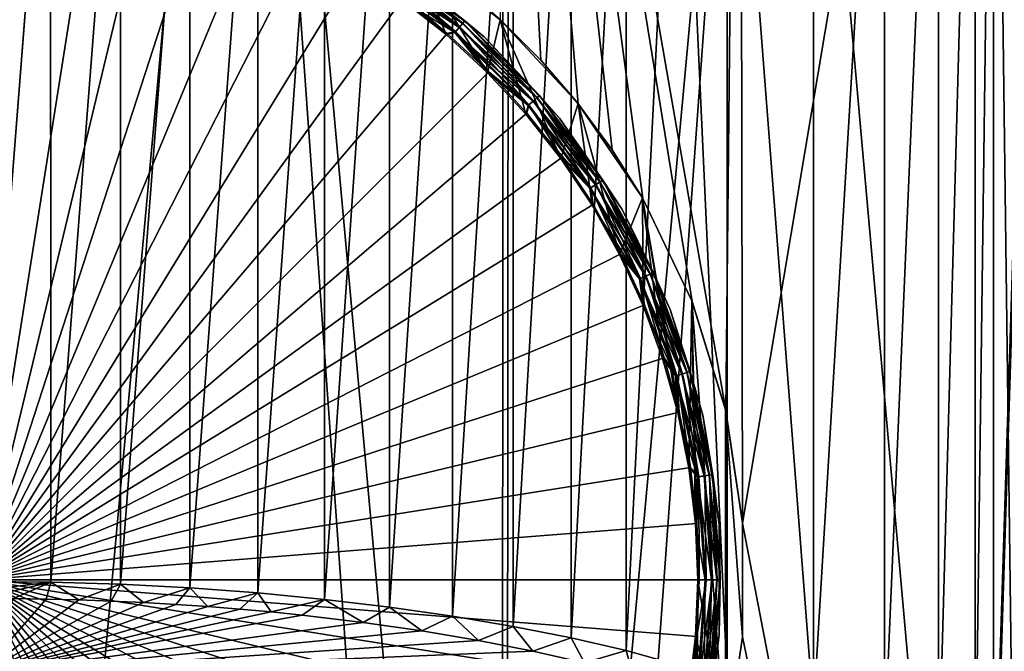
# Model space of a CAD drawing. Header units: millimetres. Extents: x -24 to 24, y 0 to 188.
# Tile 369 of 460: x 0.17 to 4.35, y 156.9 to 159.58. Entities that reach past the tile are written whole.
import ezdxf

# ---------------------------------------------------------------- set-up
doc = ezdxf.new("R2010")
doc.units = ezdxf.units.MM
doc.header["$LTSCALE"] = 58.620611
for name, color, linetype in [('132', 7, 'CONTINUOUS'), ('133', 7, 'CONTINUOUS'), ('136', 7, 'CONTINUOUS'), ('138', 7, 'CONTINUOUS'), ('140', 7, 'CONTINUOUS'), ('142', 7, 'CONTINUOUS'), ('169', 7, 'CONTINUOUS'), ('402', 7, 'CONTINUOUS'), ('501', 7, 'CONTINUOUS'), ('502', 7, 'CONTINUOUS'), ('75', 7, 'CONTINUOUS')]:
    doc.layers.add(name, color=color, linetype=linetype)

msp = doc.modelspace()

# ---------------------------------------------------------------- linework, layer by layer
at = {"layer": '132', "color": 7, "linetype": 'CONTINUOUS'}
for points in [[(1.9808, 159.5192, 23.55), (1.8308, 159.8853, 23.55), (1.7927, 159.6675, 23.55), (1.9808, 159.5192, 23.55)], [(2.2105, 159.5825, 23.55), (1.8308, 159.8853, 23.55), (2.1567, 159.3567, 23.55), (2.2105, 159.5825, 23.55)], [(2.1567, 159.3567, 23.55), (1.8308, 159.8853, 23.55), (1.9808, 159.5192, 23.55), (2.1567, 159.3567, 23.55)], [(2.3192, 159.1808, 23.55), (2.2105, 159.5825, 23.55), (2.1567, 159.3567, 23.55), (2.3192, 159.1808, 23.55)], [(2.5409, 159.2264, 23.55), (2.2105, 159.5825, 23.55), (2.4675, 158.9927, 23.55), (2.5409, 159.2264, 23.55)], [(2.4675, 158.9927, 23.55), (2.2105, 159.5825, 23.55), (2.3192, 159.1808, 23.55), (2.4675, 158.9927, 23.55)], [(2.6005, 158.7936, 23.55), (2.5409, 159.2264, 23.55), (2.4675, 158.9927, 23.55), (2.6005, 158.7936, 23.55)], [(2.8146, 158.825, 23.55), (2.5409, 159.2264, 23.55), (2.7176, 158.5847, 23.55), (2.8146, 158.825, 23.55)], [(2.7176, 158.5847, 23.55), (2.5409, 159.2264, 23.55), (2.6005, 158.7936, 23.55), (2.7176, 158.5847, 23.55)], [(2.8178, 158.3672, 23.55), (2.8146, 158.825, 23.55), (2.7176, 158.5847, 23.55), (2.8178, 158.3672, 23.55)], [(3.0253, 158.3873, 23.55), (2.8146, 158.825, 23.55), (3.0124, 157.6771, 23.55), (3.0253, 158.3873, 23.55)], [(3.0124, 157.6771, 23.55), (2.8146, 158.825, 23.55), (2.9657, 157.912, 23.55), (3.0124, 157.6771, 23.55)], [(2.9657, 157.912, 23.55), (2.8146, 158.825, 23.55), (2.9007, 158.1425, 23.55), (2.9657, 157.912, 23.55)], [(2.9007, 158.1425, 23.55), (2.8146, 158.825, 23.55), (2.8178, 158.3672, 23.55), (2.9007, 158.1425, 23.55)], [(3.0406, 157.4393, 23.55), (3.0253, 158.3873, 23.55), (3.0124, 157.6771, 23.55), (3.0406, 157.4393, 23.55)], [(3.1685, 157.9231, 23.55), (3.0253, 158.3873, 23.55), (3.1685, 156.4769, 23.55), (3.1685, 157.9231, 23.55)], [(3.1685, 156.4769, 23.55), (3.0253, 158.3873, 23.55), (3.05, 157.2, 23.55), (3.1685, 156.4769, 23.55)], [(3.05, 157.2, 23.55), (3.0253, 158.3873, 23.55), (3.0406, 157.4393, 23.55), (3.05, 157.2, 23.55)], [(3.2409, 157.4429, 23.55), (3.1685, 157.9231, 23.55), (3.2409, 156.9571, 23.55), (3.2409, 157.4429, 23.55)], [(3.2409, 156.9571, 23.55), (3.1685, 157.9231, 23.55), (3.1685, 156.4769, 23.55), (3.2409, 156.9571, 23.55)], [(3.0406, 156.9607, 23.55), (3.1685, 156.4769, 23.55), (3.05, 157.2, 23.55), (3.0406, 156.9607, 23.55)], [(3.0124, 156.7229, 23.55), (3.0253, 156.0127, 23.55), (3.0406, 156.9607, 23.55), (3.0124, 156.7229, 23.55)], [(3.0253, 156.0127, 23.55), (3.1685, 156.4769, 23.55), (3.0406, 156.9607, 23.55), (3.0253, 156.0127, 23.55)]]:
    msp.add_3dface(points, dxfattribs=at)
at = {"layer": '133', "color": 7, "linetype": 'CONTINUOUS'}
for points in [[(2.0253, 159.7417, 24.1653), (1.8308, 159.8853, 23.55), (2.2105, 159.5825, 23.55), (2.0253, 159.7417, 24.1653)], [(2.2102, 159.5828, 24.1491), (2.0253, 159.7417, 24.1653), (2.2105, 159.5825, 23.55), (2.2102, 159.5828, 24.1491)], [(2.3827, 159.4102, 24.1327), (2.2102, 159.5828, 24.1491), (2.2105, 159.5825, 23.55), (2.3827, 159.4102, 24.1327)], [(2.3827, 159.4102, 24.1327), (2.2105, 159.5825, 23.55), (2.5409, 159.2264, 23.55), (2.3827, 159.4102, 24.1327)], [(2.5418, 159.2253, 24.1164), (2.3827, 159.4102, 24.1327), (2.5409, 159.2264, 23.55), (2.5418, 159.2253, 24.1164)], [(2.5418, 159.2253, 24.1164), (2.5409, 159.2264, 23.55), (2.8146, 158.825, 23.55), (2.5418, 159.2253, 24.1164)], [(2.6865, 159.029, 24.1007), (2.5418, 159.2253, 24.1164), (2.8146, 158.825, 23.55), (2.6865, 159.029, 24.1007)], [(2.8159, 158.8227, 24.086), (2.6865, 159.029, 24.1007), (2.8146, 158.825, 23.55), (2.8159, 158.8227, 24.086)], [(2.8159, 158.8227, 24.086), (2.8146, 158.825, 23.55), (3.0253, 158.3873, 23.55), (2.8159, 158.8227, 24.086)], [(3.0265, 158.3845, 24.0604), (2.8159, 158.8227, 24.086), (3.0253, 158.3873, 23.55), (3.0265, 158.3845, 24.0604)], [(3.0265, 158.3845, 24.0604), (3.0253, 158.3873, 23.55), (3.1685, 157.9231, 23.55), (3.0265, 158.3845, 24.0604)], [(3.1691, 157.9208, 24.042), (3.0265, 158.3845, 24.0604), (3.1685, 157.9231, 23.55), (3.1691, 157.9208, 24.042)], [(3.1691, 157.9208, 24.042), (3.1685, 157.9231, 23.55), (3.2409, 157.4429, 23.55), (3.1691, 157.9208, 24.042)], [(3.241, 157.442, 24.0324), (3.1691, 157.9208, 24.042), (3.2409, 157.4429, 23.55), (3.241, 157.442, 24.0324)], [(3.241, 157.442, 24.0324), (3.2409, 157.4429, 23.55), (3.2409, 156.9571, 23.55), (3.241, 157.442, 24.0324)], [(3.241, 156.958, 24.0324), (3.241, 157.442, 24.0324), (3.2409, 156.9571, 23.55), (3.241, 156.958, 24.0324)], [(3.1691, 156.4792, 24.042), (3.2409, 156.9571, 23.55), (3.1685, 156.4769, 23.55), (3.1691, 156.4792, 24.042)], [(3.1691, 156.4792, 24.042), (3.241, 156.958, 24.0324), (3.2409, 156.9571, 23.55), (3.1691, 156.4792, 24.042)]]:
    msp.add_3dface(points, dxfattribs=at)
at = {"layer": '136', "color": 7, "linetype": 'CONTINUOUS'}
for points in [[(0, 160.2562, 24.1559), (0, 157.2, 24.25), (0.2398, 160.2467, 24.1559), (0, 160.2562, 24.1559)], [(0.2398, 160.2467, 24.1559), (0, 157.2, 24.25), (0.4781, 160.2185, 24.1559), (0.2398, 160.2467, 24.1559)], [(0.4781, 160.2185, 24.1559), (0, 157.2, 24.25), (0.7134, 160.1717, 24.1559), (0.4781, 160.2185, 24.1559)], [(0.7134, 160.1717, 24.1559), (0, 157.2, 24.25), (0.9444, 160.1066, 24.1559), (0.7134, 160.1717, 24.1559)], [(0.9444, 160.1066, 24.1559), (0, 157.2, 24.25), (1.1695, 160.0235, 24.1559), (0.9444, 160.1066, 24.1559)], [(1.1695, 160.0235, 24.1559), (0, 157.2, 24.25), (1.3875, 159.9231, 24.1559), (1.1695, 160.0235, 24.1559)], [(1.3875, 159.9231, 24.1559), (0, 157.2, 24.25), (1.5968, 159.8058, 24.1559), (1.3875, 159.9231, 24.1559)], [(1.5968, 159.8058, 24.1559), (0, 157.2, 24.25), (1.7964, 159.6725, 24.1559), (1.5968, 159.8058, 24.1559)], [(1.7964, 159.6725, 24.1559), (0, 157.2, 24.25), (1.9848, 159.5239, 24.1559), (1.7964, 159.6725, 24.1559)], [(1.9848, 159.5239, 24.1559), (0, 157.2, 24.25), (2.161, 159.361, 24.1559), (1.9848, 159.5239, 24.1559)], [(2.161, 159.361, 24.1559), (0, 157.2, 24.25), (2.3239, 159.1848, 24.1559), (2.161, 159.361, 24.1559)], [(2.3239, 159.1848, 24.1559), (0, 157.2, 24.25), (2.4725, 158.9964, 24.1559), (2.3239, 159.1848, 24.1559)], [(2.4725, 158.9964, 24.1559), (0, 157.2, 24.25), (2.6058, 158.7968, 24.1559), (2.4725, 158.9964, 24.1559)], [(2.6058, 158.7968, 24.1559), (0, 157.2, 24.25), (2.7231, 158.5875, 24.1559), (2.6058, 158.7968, 24.1559)], [(2.7231, 158.5875, 24.1559), (0, 157.2, 24.25), (2.8235, 158.3695, 24.1559), (2.7231, 158.5875, 24.1559)], [(2.8235, 158.3695, 24.1559), (0, 157.2, 24.25), (2.9066, 158.1444, 24.1559), (2.8235, 158.3695, 24.1559)], [(2.9066, 158.1444, 24.1559), (0, 157.2, 24.25), (2.9717, 157.9134, 24.1559), (2.9066, 158.1444, 24.1559)], [(2.9717, 157.9134, 24.1559), (0, 157.2, 24.25), (3.0185, 157.6781, 24.1559), (2.9717, 157.9134, 24.1559)], [(3.0185, 157.6781, 24.1559), (0, 157.2, 24.25), (3.0467, 157.4398, 24.1559), (3.0185, 157.6781, 24.1559)], [(3.0467, 157.4398, 24.1559), (0, 157.2, 24.25), (3.0562, 157.2, 24.1559), (3.0467, 157.4398, 24.1559)], [(0, 157.2, 24.25), (0, 155.6712, 24.2265), (0.2398, 154.1533, 24.1559), (0, 157.2, 24.25)], [(3.0562, 157.2, 24.1559), (0, 157.2, 24.25), (3.0467, 156.9602, 24.1559), (3.0562, 157.2, 24.1559)], [(3.0467, 156.9602, 24.1559), (0, 157.2, 24.25), (3.0185, 156.7219, 24.1559), (3.0467, 156.9602, 24.1559)], [(3.0185, 156.7219, 24.1559), (0, 157.2, 24.25), (2.9717, 156.4866, 24.1559), (3.0185, 156.7219, 24.1559)], [(2.9717, 156.4866, 24.1559), (0, 157.2, 24.25), (2.9066, 156.2556, 24.1559), (2.9717, 156.4866, 24.1559)], [(2.9066, 156.2556, 24.1559), (0, 157.2, 24.25), (2.8235, 156.0305, 24.1559), (2.9066, 156.2556, 24.1559)], [(2.8235, 156.0305, 24.1559), (0, 157.2, 24.25), (2.7231, 155.8125, 24.1559), (2.8235, 156.0305, 24.1559)], [(2.7231, 155.8125, 24.1559), (0, 157.2, 24.25), (2.6058, 155.6032, 24.1559), (2.7231, 155.8125, 24.1559)], [(2.6058, 155.6032, 24.1559), (0, 157.2, 24.25), (2.4725, 155.4036, 24.1559), (2.6058, 155.6032, 24.1559)], [(2.4725, 155.4036, 24.1559), (0, 157.2, 24.25), (2.3239, 155.2152, 24.1559), (2.4725, 155.4036, 24.1559)], [(2.3239, 155.2152, 24.1559), (0, 157.2, 24.25), (2.161, 155.039, 24.1559), (2.3239, 155.2152, 24.1559)], [(2.161, 155.039, 24.1559), (0, 157.2, 24.25), (1.9848, 154.8761, 24.1559), (2.161, 155.039, 24.1559)], [(1.9848, 154.8761, 24.1559), (0, 157.2, 24.25), (1.7964, 154.7275, 24.1559), (1.9848, 154.8761, 24.1559)], [(1.7964, 154.7275, 24.1559), (0, 157.2, 24.25), (1.5968, 154.5942, 24.1559), (1.7964, 154.7275, 24.1559)], [(1.5968, 154.5942, 24.1559), (0, 157.2, 24.25), (1.3875, 154.4769, 24.1559), (1.5968, 154.5942, 24.1559)], [(1.3875, 154.4769, 24.1559), (0, 157.2, 24.25), (1.1695, 154.3765, 24.1559), (1.3875, 154.4769, 24.1559)], [(1.1695, 154.3765, 24.1559), (0, 157.2, 24.25), (0.9444, 154.2934, 24.1559), (1.1695, 154.3765, 24.1559)], [(0.9444, 154.2934, 24.1559), (0, 157.2, 24.25), (0.7134, 154.2283, 24.1559), (0.9444, 154.2934, 24.1559)], [(0.7134, 154.2283, 24.1559), (0, 157.2, 24.25), (0.4781, 154.1815, 24.1559), (0.7134, 154.2283, 24.1559)], [(0.4781, 154.1815, 24.1559), (0, 157.2, 24.25), (0.2398, 154.1533, 24.1559), (0.4781, 154.1815, 24.1559)]]:
    msp.add_3dface(points, dxfattribs=at)
at = {"layer": '138', "color": 7, "linetype": 'CONTINUOUS'}
for points in [[(2.1425, 159.5091, 23.65), (1.7745, 159.8027, 23.65), (2.1425, 159.5091, 24.0561), (2.1425, 159.5091, 23.65)], [(2.1425, 159.5091, 24.0561), (1.7745, 159.8027, 23.65), (1.7745, 159.8027, 24.0561), (2.1425, 159.5091, 24.0561)], [(2.4628, 159.164, 23.65), (2.1425, 159.5091, 23.65), (2.4628, 159.164, 24.0561), (2.4628, 159.164, 23.65)], [(2.4628, 159.164, 24.0561), (2.1425, 159.5091, 23.65), (2.1425, 159.5091, 24.0561), (2.4628, 159.164, 24.0561)], [(2.728, 158.775, 23.65), (2.4628, 159.164, 23.65), (2.728, 158.775, 24.0561), (2.728, 158.775, 23.65)], [(2.728, 158.775, 24.0561), (2.4628, 159.164, 23.65), (2.4628, 159.164, 24.0561), (2.728, 158.775, 24.0561)], [(2.9323, 158.3508, 23.65), (2.728, 158.775, 23.65), (2.9323, 158.3508, 24.0561), (2.9323, 158.3508, 23.65)], [(2.9323, 158.3508, 24.0561), (2.728, 158.775, 23.65), (2.728, 158.775, 24.0561), (2.9323, 158.3508, 24.0561)], [(3.071, 157.9009, 23.65), (2.9323, 158.3508, 23.65), (3.071, 157.9009, 24.0561), (3.071, 157.9009, 23.65)], [(3.071, 157.9009, 24.0561), (2.9323, 158.3508, 23.65), (2.9323, 158.3508, 24.0561), (3.071, 157.9009, 24.0561)], [(3.1412, 157.4354, 23.65), (3.071, 157.9009, 23.65), (3.1412, 157.4354, 24.0561), (3.1412, 157.4354, 23.65)], [(3.1412, 157.4354, 24.0561), (3.071, 157.9009, 23.65), (3.071, 157.9009, 24.0561), (3.1412, 157.4354, 24.0561)], [(3.1412, 156.9646, 23.65), (3.1412, 157.4354, 23.65), (3.1412, 156.9646, 24.0561), (3.1412, 156.9646, 23.65)], [(3.1412, 156.9646, 24.0561), (3.1412, 157.4354, 23.65), (3.1412, 157.4354, 24.0561), (3.1412, 156.9646, 24.0561)], [(3.071, 156.4991, 23.65), (3.1412, 156.9646, 23.65), (3.071, 156.4991, 24.0561), (3.071, 156.4991, 23.65)], [(3.071, 156.4991, 24.0561), (3.1412, 156.9646, 23.65), (3.1412, 156.9646, 24.0561), (3.071, 156.4991, 24.0561)]]:
    msp.add_3dface(points, dxfattribs=at)
at = {"layer": '140', "color": 7, "linetype": 'CONTINUOUS'}
for points in [[(2.0205, 159.5318, 24.1496), (1.6823, 159.8177, 24.1348), (1.6681, 159.7957, 24.1496), (2.0205, 159.5318, 24.1496)], [(2.0377, 159.5517, 24.1348), (1.6935, 159.8351, 24.1129), (1.6823, 159.8177, 24.1348), (2.0377, 159.5517, 24.1348)], [(2.0377, 159.5517, 24.1348), (1.6823, 159.8177, 24.1348), (2.0205, 159.5318, 24.1496), (2.0377, 159.5517, 24.1348)], [(2.0512, 159.5672, 24.1129), (1.7006, 159.8461, 24.0858), (1.6935, 159.8351, 24.1129), (2.0512, 159.5672, 24.1129)], [(2.0512, 159.5672, 24.1129), (1.6935, 159.8351, 24.1129), (2.0377, 159.5517, 24.1348), (2.0512, 159.5672, 24.1129)], [(2.0599, 159.5772, 24.0858), (1.7745, 159.8027, 24.0561), (1.7006, 159.8461, 24.0858), (2.0599, 159.5772, 24.0858)], [(2.0599, 159.5772, 24.0858), (1.7006, 159.8461, 24.0858), (2.0512, 159.5672, 24.1129), (2.0599, 159.5772, 24.0858)], [(1.7964, 159.6725, 24.1559), (1.9848, 159.5239, 24.1559), (1.6681, 159.7957, 24.1496), (1.7964, 159.6725, 24.1559)], [(1.9848, 159.5239, 24.1559), (2.0205, 159.5318, 24.1496), (1.6681, 159.7957, 24.1496), (1.9848, 159.5239, 24.1559)], [(2.1425, 159.5091, 24.0561), (1.7745, 159.8027, 24.0561), (2.0599, 159.5772, 24.0858), (2.1425, 159.5091, 24.0561)], [(2.3517, 159.2377, 24.1348), (2.0512, 159.5672, 24.1129), (2.0377, 159.5517, 24.1348), (2.3517, 159.2377, 24.1348)], [(2.3672, 159.2512, 24.1129), (2.0599, 159.5772, 24.0858), (2.0512, 159.5672, 24.1129), (2.3672, 159.2512, 24.1129)], [(2.3672, 159.2512, 24.1129), (2.0512, 159.5672, 24.1129), (2.3517, 159.2377, 24.1348), (2.3672, 159.2512, 24.1129)], [(2.3772, 159.2599, 24.0858), (2.1425, 159.5091, 24.0561), (2.0599, 159.5772, 24.0858), (2.3772, 159.2599, 24.0858)], [(2.3772, 159.2599, 24.0858), (2.0599, 159.5772, 24.0858), (2.3672, 159.2512, 24.1129), (2.3772, 159.2599, 24.0858)], [(1.9848, 159.5239, 24.1559), (2.161, 159.361, 24.1559), (2.0205, 159.5318, 24.1496), (1.9848, 159.5239, 24.1559)], [(2.3318, 159.2205, 24.1496), (2.0377, 159.5517, 24.1348), (2.0205, 159.5318, 24.1496), (2.3318, 159.2205, 24.1496)], [(2.161, 159.361, 24.1559), (2.3318, 159.2205, 24.1496), (2.0205, 159.5318, 24.1496), (2.161, 159.361, 24.1559)], [(2.3517, 159.2377, 24.1348), (2.0377, 159.5517, 24.1348), (2.3318, 159.2205, 24.1496), (2.3517, 159.2377, 24.1348)], [(2.4628, 159.164, 24.0561), (2.1425, 159.5091, 24.0561), (2.3772, 159.2599, 24.0858), (2.4628, 159.164, 24.0561)], [(2.161, 159.361, 24.1559), (2.3239, 159.1848, 24.1559), (2.3318, 159.2205, 24.1496), (2.161, 159.361, 24.1559)], [(2.5957, 158.8681, 24.1496), (2.3517, 159.2377, 24.1348), (2.3318, 159.2205, 24.1496), (2.5957, 158.8681, 24.1496)], [(2.6177, 158.8823, 24.1348), (2.3672, 159.2512, 24.1129), (2.3517, 159.2377, 24.1348), (2.6177, 158.8823, 24.1348)], [(2.6177, 158.8823, 24.1348), (2.3517, 159.2377, 24.1348), (2.5957, 158.8681, 24.1496), (2.6177, 158.8823, 24.1348)], [(2.6351, 158.8935, 24.1129), (2.3772, 159.2599, 24.0858), (2.3672, 159.2512, 24.1129), (2.6351, 158.8935, 24.1129)], [(2.6351, 158.8935, 24.1129), (2.3672, 159.2512, 24.1129), (2.6177, 158.8823, 24.1348), (2.6351, 158.8935, 24.1129)], [(2.6461, 158.9006, 24.0858), (2.4628, 159.164, 24.0561), (2.3772, 159.2599, 24.0858), (2.6461, 158.9006, 24.0858)], [(2.6461, 158.9006, 24.0858), (2.3772, 159.2599, 24.0858), (2.6351, 158.8935, 24.1129), (2.6461, 158.9006, 24.0858)], [(2.3239, 159.1848, 24.1559), (2.4725, 158.9964, 24.1559), (2.3318, 159.2205, 24.1496), (2.3239, 159.1848, 24.1559)], [(2.4725, 158.9964, 24.1559), (2.5957, 158.8681, 24.1496), (2.3318, 159.2205, 24.1496), (2.4725, 158.9964, 24.1559)], [(2.728, 158.775, 24.0561), (2.4628, 159.164, 24.0561), (2.6461, 158.9006, 24.0858), (2.728, 158.775, 24.0561)], [(2.4725, 158.9964, 24.1559), (2.6058, 158.7968, 24.1559), (2.5957, 158.8681, 24.1496), (2.4725, 158.9964, 24.1559)], [(2.8305, 158.4926, 24.1348), (2.6351, 158.8935, 24.1129), (2.6177, 158.8823, 24.1348), (2.8305, 158.4926, 24.1348)], [(2.8492, 158.5012, 24.1129), (2.6461, 158.9006, 24.0858), (2.6351, 158.8935, 24.1129), (2.8492, 158.5012, 24.1129)], [(2.8492, 158.5012, 24.1129), (2.6351, 158.8935, 24.1129), (2.8305, 158.4926, 24.1348), (2.8492, 158.5012, 24.1129)], [(2.8612, 158.5067, 24.0858), (2.728, 158.775, 24.0561), (2.6461, 158.9006, 24.0858), (2.8612, 158.5067, 24.0858)], [(2.8612, 158.5067, 24.0858), (2.6461, 158.9006, 24.0858), (2.8492, 158.5012, 24.1129), (2.8612, 158.5067, 24.0858)], [(2.8066, 158.4817, 24.1496), (2.6177, 158.8823, 24.1348), (2.5957, 158.8681, 24.1496), (2.8066, 158.4817, 24.1496)], [(2.6058, 158.7968, 24.1559), (2.7231, 158.5875, 24.1559), (2.5957, 158.8681, 24.1496), (2.6058, 158.7968, 24.1559)], [(2.7231, 158.5875, 24.1559), (2.8066, 158.4817, 24.1496), (2.5957, 158.8681, 24.1496), (2.7231, 158.5875, 24.1559)], [(2.8305, 158.4926, 24.1348), (2.6177, 158.8823, 24.1348), (2.8066, 158.4817, 24.1496), (2.8305, 158.4926, 24.1348)], [(2.9323, 158.3508, 24.0561), (2.728, 158.775, 24.0561), (2.8612, 158.5067, 24.0858), (2.9323, 158.3508, 24.0561)], [(2.7231, 158.5875, 24.1559), (2.8235, 158.3695, 24.1559), (2.8066, 158.4817, 24.1496), (2.7231, 158.5875, 24.1559)], [(2.9605, 158.0693, 24.1496), (2.8305, 158.4926, 24.1348), (2.8066, 158.4817, 24.1496), (2.9605, 158.0693, 24.1496)], [(2.8235, 158.3695, 24.1559), (2.9066, 158.1444, 24.1559), (2.8066, 158.4817, 24.1496), (2.8235, 158.3695, 24.1559)], [(2.9066, 158.1444, 24.1559), (2.9605, 158.0693, 24.1496), (2.8066, 158.4817, 24.1496), (2.9066, 158.1444, 24.1559)], [(2.9856, 158.0767, 24.1348), (2.8492, 158.5012, 24.1129), (2.8305, 158.4926, 24.1348), (2.9856, 158.0767, 24.1348)], [(2.9856, 158.0767, 24.1348), (2.8305, 158.4926, 24.1348), (2.9605, 158.0693, 24.1496), (2.9856, 158.0767, 24.1348)], [(3.0054, 158.0825, 24.1129), (2.8612, 158.5067, 24.0858), (2.8492, 158.5012, 24.1129), (3.0054, 158.0825, 24.1129)], [(3.0054, 158.0825, 24.1129), (2.8492, 158.5012, 24.1129), (2.9856, 158.0767, 24.1348), (3.0054, 158.0825, 24.1129)], [(3.0181, 158.0862, 24.0858), (2.9323, 158.3508, 24.0561), (2.8612, 158.5067, 24.0858), (3.0181, 158.0862, 24.0858)], [(3.0181, 158.0862, 24.0858), (2.8612, 158.5067, 24.0858), (3.0054, 158.0825, 24.1129), (3.0181, 158.0862, 24.0858)], [(3.071, 157.9009, 24.0561), (2.9323, 158.3508, 24.0561), (3.0181, 158.0862, 24.0858), (3.071, 157.9009, 24.0561)], [(2.9066, 158.1444, 24.1559), (2.9717, 157.9134, 24.1559), (2.9605, 158.0693, 24.1496), (2.9066, 158.1444, 24.1559)], [(3.0541, 157.6391, 24.1496), (2.9856, 158.0767, 24.1348), (2.9605, 158.0693, 24.1496), (3.0541, 157.6391, 24.1496)], [(2.9717, 157.9134, 24.1559), (3.0185, 157.6781, 24.1559), (2.9605, 158.0693, 24.1496), (2.9717, 157.9134, 24.1559)], [(3.0185, 157.6781, 24.1559), (3.0541, 157.6391, 24.1496), (2.9605, 158.0693, 24.1496), (3.0185, 157.6781, 24.1559)], [(3.08, 157.6428, 24.1348), (3.0054, 158.0825, 24.1129), (2.9856, 158.0767, 24.1348), (3.08, 157.6428, 24.1348)], [(3.08, 157.6428, 24.1348), (2.9856, 158.0767, 24.1348), (3.0541, 157.6391, 24.1496), (3.08, 157.6428, 24.1348)], [(3.1004, 157.6458, 24.1129), (3.0181, 158.0862, 24.0858), (3.0054, 158.0825, 24.1129), (3.1004, 157.6458, 24.1129)], [(3.1004, 157.6458, 24.1129), (3.0054, 158.0825, 24.1129), (3.08, 157.6428, 24.1348), (3.1004, 157.6458, 24.1129)], [(3.1135, 157.6476, 24.0858), (3.071, 157.9009, 24.0561), (3.0181, 158.0862, 24.0858), (3.1135, 157.6476, 24.0858)], [(3.1135, 157.6476, 24.0858), (3.0181, 158.0862, 24.0858), (3.1004, 157.6458, 24.1129), (3.1135, 157.6476, 24.0858)], [(3.1412, 157.4354, 24.0561), (3.071, 157.9009, 24.0561), (3.1135, 157.6476, 24.0858), (3.1412, 157.4354, 24.0561)], [(3.0185, 157.6781, 24.1559), (3.0467, 157.4398, 24.1559), (3.0541, 157.6391, 24.1496), (3.0185, 157.6781, 24.1559)], [(3.0467, 157.4398, 24.1559), (3.0562, 157.2, 24.1559), (3.0541, 157.6391, 24.1496), (3.0467, 157.4398, 24.1559)], [(3.0855, 157.2, 24.1496), (3.08, 157.6428, 24.1348), (3.0541, 157.6391, 24.1496), (3.0855, 157.2, 24.1496)], [(3.0562, 157.2, 24.1559), (3.0855, 157.2, 24.1496), (3.0541, 157.6391, 24.1496), (3.0562, 157.2, 24.1559)], [(3.1117, 157.2, 24.1348), (3.1004, 157.6458, 24.1129), (3.08, 157.6428, 24.1348), (3.1117, 157.2, 24.1348)], [(3.1117, 157.2, 24.1348), (3.08, 157.6428, 24.1348), (3.0855, 157.2, 24.1496), (3.1117, 157.2, 24.1348)], [(3.1323, 157.2, 24.1129), (3.1135, 157.6476, 24.0858), (3.1004, 157.6458, 24.1129), (3.1323, 157.2, 24.1129)], [(3.1323, 157.2, 24.1129), (3.1004, 157.6458, 24.1129), (3.1117, 157.2, 24.1348), (3.1323, 157.2, 24.1129)], [(3.1455, 157.2, 24.0858), (3.1412, 157.4354, 24.0561), (3.1135, 157.6476, 24.0858), (3.1455, 157.2, 24.0858)], [(3.1455, 157.2, 24.0858), (3.1135, 157.6476, 24.0858), (3.1323, 157.2, 24.1129), (3.1455, 157.2, 24.0858)], [(3.1412, 156.9646, 24.0561), (3.1412, 157.4354, 24.0561), (3.1455, 157.2, 24.0858), (3.1412, 156.9646, 24.0561)], [(3.0562, 157.2, 24.1559), (3.0467, 156.9602, 24.1559), (3.0855, 157.2, 24.1496), (3.0562, 157.2, 24.1559)], [(3.0467, 156.9602, 24.1559), (3.0541, 156.7609, 24.1496), (3.0855, 157.2, 24.1496), (3.0467, 156.9602, 24.1559)], [(3.08, 156.7572, 24.1348), (3.1117, 157.2, 24.1348), (3.0541, 156.7609, 24.1496), (3.08, 156.7572, 24.1348)], [(3.0541, 156.7609, 24.1496), (3.1117, 157.2, 24.1348), (3.0855, 157.2, 24.1496), (3.0541, 156.7609, 24.1496)], [(3.1004, 156.7542, 24.1129), (3.1323, 157.2, 24.1129), (3.08, 156.7572, 24.1348), (3.1004, 156.7542, 24.1129)], [(3.08, 156.7572, 24.1348), (3.1323, 157.2, 24.1129), (3.1117, 157.2, 24.1348), (3.08, 156.7572, 24.1348)], [(3.1135, 156.7524, 24.0858), (3.1455, 157.2, 24.0858), (3.1004, 156.7542, 24.1129), (3.1135, 156.7524, 24.0858)], [(3.1004, 156.7542, 24.1129), (3.1455, 157.2, 24.0858), (3.1323, 157.2, 24.1129), (3.1004, 156.7542, 24.1129)], [(3.1135, 156.7524, 24.0858), (3.1412, 156.9646, 24.0561), (3.1455, 157.2, 24.0858), (3.1135, 156.7524, 24.0858)], [(3.071, 156.4991, 24.0561), (3.1412, 156.9646, 24.0561), (3.1135, 156.7524, 24.0858), (3.071, 156.4991, 24.0561)], [(3.0467, 156.9602, 24.1559), (3.0185, 156.7219, 24.1559), (3.0541, 156.7609, 24.1496), (3.0467, 156.9602, 24.1559)]]:
    msp.add_3dface(points, dxfattribs=at)
at = {"layer": '142', "color": 7, "linetype": 'CONTINUOUS'}
for points in [[(2.0358, 159.5495, 23.5691), (1.6657, 159.7918, 23.5549), (1.6807, 159.8153, 23.5691), (2.0358, 159.5495, 23.5691)], [(2.0503, 159.5662, 23.5913), (1.6807, 159.8153, 23.5691), (1.6927, 159.8339, 23.5913), (2.0503, 159.5662, 23.5913)], [(2.0358, 159.5495, 23.5691), (1.6807, 159.8153, 23.5691), (2.0503, 159.5662, 23.5913), (2.0358, 159.5495, 23.5691)], [(2.0596, 159.5769, 23.6192), (1.6927, 159.8339, 23.5913), (1.7004, 159.8459, 23.6192), (2.0596, 159.5769, 23.6192)], [(2.0503, 159.5662, 23.5913), (1.6927, 159.8339, 23.5913), (2.0596, 159.5769, 23.6192), (2.0503, 159.5662, 23.5913)], [(1.7745, 159.8027, 23.65), (2.0596, 159.5769, 23.6192), (1.7004, 159.8459, 23.6192), (1.7745, 159.8027, 23.65)], [(2.0176, 159.5284, 23.5549), (1.7927, 159.6675, 23.55), (1.6657, 159.7918, 23.5549), (2.0176, 159.5284, 23.5549)], [(2.0176, 159.5284, 23.5549), (1.6657, 159.7918, 23.5549), (2.0358, 159.5495, 23.5691), (2.0176, 159.5284, 23.5549)], [(1.7745, 159.8027, 23.65), (2.1425, 159.5091, 23.65), (2.0596, 159.5769, 23.6192), (1.7745, 159.8027, 23.65)], [(1.9808, 159.5192, 23.55), (1.7927, 159.6675, 23.55), (2.0176, 159.5284, 23.5549), (1.9808, 159.5192, 23.55)], [(2.3662, 159.2503, 23.5913), (2.0358, 159.5495, 23.5691), (2.0503, 159.5662, 23.5913), (2.3662, 159.2503, 23.5913)], [(2.3769, 159.2596, 23.6192), (2.0503, 159.5662, 23.5913), (2.0596, 159.5769, 23.6192), (2.3769, 159.2596, 23.6192)], [(2.3662, 159.2503, 23.5913), (2.0503, 159.5662, 23.5913), (2.3769, 159.2596, 23.6192), (2.3662, 159.2503, 23.5913)], [(2.1425, 159.5091, 23.65), (2.3769, 159.2596, 23.6192), (2.0596, 159.5769, 23.6192), (2.1425, 159.5091, 23.65)], [(2.1567, 159.3567, 23.55), (1.9808, 159.5192, 23.55), (2.0176, 159.5284, 23.5549), (2.1567, 159.3567, 23.55)], [(2.3495, 159.2358, 23.5691), (2.0176, 159.5284, 23.5549), (2.0358, 159.5495, 23.5691), (2.3495, 159.2358, 23.5691)], [(2.3284, 159.2176, 23.5549), (2.1567, 159.3567, 23.55), (2.0176, 159.5284, 23.5549), (2.3284, 159.2176, 23.5549)], [(2.3284, 159.2176, 23.5549), (2.0176, 159.5284, 23.5549), (2.3495, 159.2358, 23.5691), (2.3284, 159.2176, 23.5549)], [(2.3495, 159.2358, 23.5691), (2.0358, 159.5495, 23.5691), (2.3662, 159.2503, 23.5913), (2.3495, 159.2358, 23.5691)], [(2.1425, 159.5091, 23.65), (2.4628, 159.164, 23.65), (2.3769, 159.2596, 23.6192), (2.1425, 159.5091, 23.65)], [(2.3192, 159.1808, 23.55), (2.1567, 159.3567, 23.55), (2.3284, 159.2176, 23.5549), (2.3192, 159.1808, 23.55)], [(2.6153, 158.8807, 23.5691), (2.3284, 159.2176, 23.5549), (2.3495, 159.2358, 23.5691), (2.6153, 158.8807, 23.5691)], [(2.6339, 158.8927, 23.5913), (2.3495, 159.2358, 23.5691), (2.3662, 159.2503, 23.5913), (2.6339, 158.8927, 23.5913)], [(2.6153, 158.8807, 23.5691), (2.3495, 159.2358, 23.5691), (2.6339, 158.8927, 23.5913), (2.6153, 158.8807, 23.5691)], [(2.6459, 158.9004, 23.6192), (2.3662, 159.2503, 23.5913), (2.3769, 159.2596, 23.6192), (2.6459, 158.9004, 23.6192)], [(2.6339, 158.8927, 23.5913), (2.3662, 159.2503, 23.5913), (2.6459, 158.9004, 23.6192), (2.6339, 158.8927, 23.5913)], [(2.4628, 159.164, 23.65), (2.6459, 158.9004, 23.6192), (2.3769, 159.2596, 23.6192), (2.4628, 159.164, 23.65)], [(2.5918, 158.8657, 23.5549), (2.3192, 159.1808, 23.55), (2.3284, 159.2176, 23.5549), (2.5918, 158.8657, 23.5549)], [(2.4675, 158.9927, 23.55), (2.3192, 159.1808, 23.55), (2.5918, 158.8657, 23.5549), (2.4675, 158.9927, 23.55)], [(2.5918, 158.8657, 23.5549), (2.3284, 159.2176, 23.5549), (2.6153, 158.8807, 23.5691), (2.5918, 158.8657, 23.5549)], [(2.4628, 159.164, 23.65), (2.728, 158.775, 23.65), (2.6459, 158.9004, 23.6192), (2.4628, 159.164, 23.65)], [(2.6005, 158.7936, 23.55), (2.4675, 158.9927, 23.55), (2.5918, 158.8657, 23.5549), (2.6005, 158.7936, 23.55)], [(2.848, 158.5006, 23.5913), (2.6153, 158.8807, 23.5691), (2.6339, 158.8927, 23.5913), (2.848, 158.5006, 23.5913)], [(2.8609, 158.5065, 23.6192), (2.6339, 158.8927, 23.5913), (2.6459, 158.9004, 23.6192), (2.8609, 158.5065, 23.6192)], [(2.848, 158.5006, 23.5913), (2.6339, 158.8927, 23.5913), (2.8609, 158.5065, 23.6192), (2.848, 158.5006, 23.5913)], [(2.728, 158.775, 23.65), (2.8609, 158.5065, 23.6192), (2.6459, 158.9004, 23.6192), (2.728, 158.775, 23.65)], [(2.8279, 158.4914, 23.5691), (2.5918, 158.8657, 23.5549), (2.6153, 158.8807, 23.5691), (2.8279, 158.4914, 23.5691)], [(2.8025, 158.4799, 23.5549), (2.6005, 158.7936, 23.55), (2.5918, 158.8657, 23.5549), (2.8025, 158.4799, 23.5549)], [(2.8025, 158.4799, 23.5549), (2.5918, 158.8657, 23.5549), (2.8279, 158.4914, 23.5691), (2.8025, 158.4799, 23.5549)], [(2.8279, 158.4914, 23.5691), (2.6153, 158.8807, 23.5691), (2.848, 158.5006, 23.5913), (2.8279, 158.4914, 23.5691)], [(2.7176, 158.5847, 23.55), (2.6005, 158.7936, 23.55), (2.8025, 158.4799, 23.5549), (2.7176, 158.5847, 23.55)], [(2.728, 158.775, 23.65), (2.9323, 158.3508, 23.65), (2.8609, 158.5065, 23.6192), (2.728, 158.775, 23.65)], [(2.8178, 158.3672, 23.55), (2.7176, 158.5847, 23.55), (2.8025, 158.4799, 23.5549), (2.8178, 158.3672, 23.55)], [(2.9829, 158.0759, 23.5691), (2.8025, 158.4799, 23.5549), (2.8279, 158.4914, 23.5691), (2.9829, 158.0759, 23.5691)], [(2.9561, 158.068, 23.5549), (2.8178, 158.3672, 23.55), (2.8025, 158.4799, 23.5549), (2.9561, 158.068, 23.5549)], [(2.9561, 158.068, 23.5549), (2.8025, 158.4799, 23.5549), (2.9829, 158.0759, 23.5691), (2.9561, 158.068, 23.5549)], [(3.0041, 158.0821, 23.5913), (2.8279, 158.4914, 23.5691), (2.848, 158.5006, 23.5913), (3.0041, 158.0821, 23.5913)], [(2.9829, 158.0759, 23.5691), (2.8279, 158.4914, 23.5691), (3.0041, 158.0821, 23.5913), (2.9829, 158.0759, 23.5691)], [(3.0177, 158.0861, 23.6192), (2.848, 158.5006, 23.5913), (2.8609, 158.5065, 23.6192), (3.0177, 158.0861, 23.6192)], [(3.0041, 158.0821, 23.5913), (2.848, 158.5006, 23.5913), (3.0177, 158.0861, 23.6192), (3.0041, 158.0821, 23.5913)], [(2.9323, 158.3508, 23.65), (3.0177, 158.0861, 23.6192), (2.8609, 158.5065, 23.6192), (2.9323, 158.3508, 23.65)], [(2.9007, 158.1425, 23.55), (2.8178, 158.3672, 23.55), (2.9561, 158.068, 23.5549), (2.9007, 158.1425, 23.55)], [(2.9323, 158.3508, 23.65), (3.071, 157.9009, 23.65), (3.0177, 158.0861, 23.6192), (2.9323, 158.3508, 23.65)], [(2.9657, 157.912, 23.55), (2.9007, 158.1425, 23.55), (2.9561, 158.068, 23.5549), (2.9657, 157.912, 23.55)], [(3.0772, 157.6424, 23.5691), (2.9561, 158.068, 23.5549), (2.9829, 158.0759, 23.5691), (3.0772, 157.6424, 23.5691)], [(3.0495, 157.6385, 23.5549), (2.9657, 157.912, 23.55), (2.9561, 158.068, 23.5549), (3.0495, 157.6385, 23.5549)], [(3.0495, 157.6385, 23.5549), (2.9561, 158.068, 23.5549), (3.0772, 157.6424, 23.5691), (3.0495, 157.6385, 23.5549)], [(3.0991, 157.6456, 23.5913), (2.9829, 158.0759, 23.5691), (3.0041, 158.0821, 23.5913), (3.0991, 157.6456, 23.5913)], [(3.0772, 157.6424, 23.5691), (2.9829, 158.0759, 23.5691), (3.0991, 157.6456, 23.5913), (3.0772, 157.6424, 23.5691)], [(3.1131, 157.6476, 23.6192), (3.0041, 158.0821, 23.5913), (3.0177, 158.0861, 23.6192), (3.1131, 157.6476, 23.6192)], [(3.0991, 157.6456, 23.5913), (3.0041, 158.0821, 23.5913), (3.1131, 157.6476, 23.6192), (3.0991, 157.6456, 23.5913)], [(3.071, 157.9009, 23.65), (3.1131, 157.6476, 23.6192), (3.0177, 158.0861, 23.6192), (3.071, 157.9009, 23.65)], [(3.0124, 157.6771, 23.55), (2.9657, 157.912, 23.55), (3.0495, 157.6385, 23.5549), (3.0124, 157.6771, 23.55)], [(3.071, 157.9009, 23.65), (3.1412, 157.4354, 23.65), (3.1131, 157.6476, 23.6192), (3.071, 157.9009, 23.65)], [(3.0406, 157.4393, 23.55), (3.0124, 157.6771, 23.55), (3.0495, 157.6385, 23.5549), (3.0406, 157.4393, 23.55)], [(3.0809, 157.2, 23.5549), (3.0406, 157.4393, 23.55), (3.0495, 157.6385, 23.5549), (3.0809, 157.2, 23.5549)], [(3.1088, 157.2, 23.5691), (3.0495, 157.6385, 23.5549), (3.0772, 157.6424, 23.5691), (3.1088, 157.2, 23.5691)], [(3.0809, 157.2, 23.5549), (3.0495, 157.6385, 23.5549), (3.1088, 157.2, 23.5691), (3.0809, 157.2, 23.5549)], [(3.1309, 157.2, 23.5913), (3.0772, 157.6424, 23.5691), (3.0991, 157.6456, 23.5913), (3.1309, 157.2, 23.5913)], [(3.1088, 157.2, 23.5691), (3.0772, 157.6424, 23.5691), (3.1309, 157.2, 23.5913), (3.1088, 157.2, 23.5691)], [(3.1451, 157.2, 23.6192), (3.0991, 157.6456, 23.5913), (3.1131, 157.6476, 23.6192), (3.1451, 157.2, 23.6192)], [(3.1309, 157.2, 23.5913), (3.0991, 157.6456, 23.5913), (3.1451, 157.2, 23.6192), (3.1309, 157.2, 23.5913)], [(3.1412, 157.4354, 23.65), (3.1451, 157.2, 23.6192), (3.1131, 157.6476, 23.6192), (3.1412, 157.4354, 23.65)], [(3.05, 157.2, 23.55), (3.0406, 157.4393, 23.55), (3.0809, 157.2, 23.5549), (3.05, 157.2, 23.55)], [(3.1412, 157.4354, 23.65), (3.1412, 156.9646, 23.65), (3.1451, 157.2, 23.6192), (3.1412, 157.4354, 23.65)], [(3.0406, 156.9607, 23.55), (3.05, 157.2, 23.55), (3.0495, 156.7615, 23.5549), (3.0406, 156.9607, 23.55)], [(3.0495, 156.7615, 23.5549), (3.05, 157.2, 23.55), (3.0809, 157.2, 23.5549), (3.0495, 156.7615, 23.5549)], [(3.0495, 156.7615, 23.5549), (3.0809, 157.2, 23.5549), (3.0772, 156.7576, 23.5691), (3.0495, 156.7615, 23.5549)], [(3.0772, 156.7576, 23.5691), (3.0809, 157.2, 23.5549), (3.1088, 157.2, 23.5691), (3.0772, 156.7576, 23.5691)], [(3.0772, 156.7576, 23.5691), (3.1088, 157.2, 23.5691), (3.0991, 156.7544, 23.5913), (3.0772, 156.7576, 23.5691)], [(3.0991, 156.7544, 23.5913), (3.1088, 157.2, 23.5691), (3.1309, 157.2, 23.5913), (3.0991, 156.7544, 23.5913)], [(3.0991, 156.7544, 23.5913), (3.1309, 157.2, 23.5913), (3.1131, 156.7524, 23.6192), (3.0991, 156.7544, 23.5913)], [(3.1412, 156.9646, 23.65), (3.1131, 156.7524, 23.6192), (3.1451, 157.2, 23.6192), (3.1412, 156.9646, 23.65)], [(3.1131, 156.7524, 23.6192), (3.1309, 157.2, 23.5913), (3.1451, 157.2, 23.6192), (3.1131, 156.7524, 23.6192)], [(3.1412, 156.9646, 23.65), (3.071, 156.4991, 23.65), (3.1131, 156.7524, 23.6192), (3.1412, 156.9646, 23.65)], [(3.0124, 156.7229, 23.55), (3.0406, 156.9607, 23.55), (3.0495, 156.7615, 23.5549), (3.0124, 156.7229, 23.55)]]:
    msp.add_3dface(points, dxfattribs=at)
at = {"layer": '169', "color": 7, "linetype": 'CONTINUOUS'}
for points in [[(0, 147.642, 255.5309), (2.2148, 147.6112, 255.4333), (0, 178.708, 246.0331), (0, 147.642, 255.5309)], [(0, 178.708, 246.0331), (2.2148, 147.6112, 255.4333), (2.2341, 178.675, 245.9355), (0, 178.708, 246.0331)], [(2.2341, 178.675, 245.9355), (2.2148, 147.6112, 255.4333), (4.4497, 178.5763, 245.6435), (2.2341, 178.675, 245.9355)], [(2.2148, 147.6112, 255.4333), (4.4108, 147.5191, 255.1411), (4.4497, 178.5763, 245.6435), (2.2148, 147.6112, 255.4333)]]:
    msp.add_3dface(points, dxfattribs=at)
at = {"layer": '402', "color": 7, "linetype": 'CONTINUOUS'}
for points in [[(4.308, 155.8268, 165.6193), (4.3079, 155.9981, 166.1626), (4.9905, 177.4877, 234.33), (4.308, 155.8268, 165.6193)], [(4.3079, 162.1717, 185.7427), (4.9905, 177.4877, 234.33), (4.3079, 155.9981, 166.1626), (4.3079, 162.1717, 185.7427)], [(4.9905, 177.4877, 234.33), (4.8525, 152.7825, 155.9728), (4.308, 155.8268, 165.6193), (4.9905, 177.4877, 234.33)], [(4.2296, 162.0021, 185.2035), (4.3079, 162.1717, 185.7427), (4.2297, 156.1683, 166.7012), (4.2296, 162.0021, 185.2035)], [(4.2297, 156.1683, 166.7012), (4.3079, 162.1717, 185.7427), (4.3079, 155.9981, 166.1626), (4.2297, 156.1683, 166.7012)], [(4.0742, 161.8373, 184.6786), (4.2296, 162.0021, 185.2035), (4.0743, 156.3345, 167.2258), (4.0742, 161.8373, 184.6786)], [(4.0743, 156.3345, 167.2258), (4.2296, 162.0021, 185.2035), (4.2297, 156.1683, 166.7012), (4.0743, 156.3345, 167.2258)], [(3.844, 161.6801, 184.1767), (4.0742, 161.8373, 184.6786), (3.8441, 156.4935, 167.727), (3.844, 161.6801, 184.1767)], [(3.8441, 156.4935, 167.727), (4.0742, 161.8373, 184.6786), (4.0743, 156.3345, 167.2258), (3.8441, 156.4935, 167.727)], [(3.5425, 161.5334, 183.7073), (3.844, 161.6801, 184.1767), (3.5425, 156.6427, 168.196), (3.5425, 161.5334, 183.7073)], [(3.5425, 156.6427, 168.196), (3.844, 161.6801, 184.1767), (3.8441, 156.4935, 167.727), (3.5425, 156.6427, 168.196)], [(3.1746, 161.3997, 183.2789), (3.5425, 161.5334, 183.7073), (3.5425, 156.6427, 168.196), (3.1746, 161.3997, 183.2789)], [(2.9674, 161.3386, 183.0827), (3.1746, 161.3997, 183.2789), (3.1745, 156.7789, 168.6236), (2.9674, 161.3386, 183.0827)], [(3.1745, 156.7789, 168.6236), (3.1746, 161.3997, 183.2789), (3.5425, 156.6427, 168.196), (3.1745, 156.7789, 168.6236)], [(2.746, 161.2816, 182.8997), (2.9674, 161.3386, 183.0827), (2.7462, 156.8996, 169.0017), (2.746, 161.2816, 182.8997)], [(2.7462, 156.8996, 169.0017), (2.9674, 161.3386, 183.0827), (3.1745, 156.7789, 168.6236), (2.7462, 156.8996, 169.0017)], [(2.5115, 161.2292, 182.7312), (2.746, 161.2816, 182.8997), (2.5117, 156.9533, 169.1698), (2.5115, 161.2292, 182.7312)], [(2.5117, 156.9533, 169.1698), (2.746, 161.2816, 182.8997), (2.7462, 156.8996, 169.0017), (2.5117, 156.9533, 169.1698)], [(2.2647, 161.1815, 182.5778), (2.5115, 161.2292, 182.7312), (2.2648, 157.0022, 169.3228), (2.2647, 161.1815, 182.5778)], [(2.2648, 157.0022, 169.3228), (2.5115, 161.2292, 182.7312), (2.5117, 156.9533, 169.1698), (2.2648, 157.0022, 169.3228)], [(2.0067, 161.1388, 182.4404), (2.2647, 161.1815, 182.5778), (2.0067, 157.0461, 169.46), (2.0067, 161.1388, 182.4404)], [(2.0067, 157.0461, 169.46), (2.2647, 161.1815, 182.5778), (2.2648, 157.0022, 169.3228), (2.0067, 157.0461, 169.46)], [(1.7389, 161.1013, 182.3196), (2.0067, 161.1388, 182.4404), (1.7391, 157.0846, 169.5803), (1.7389, 161.1013, 182.3196)], [(1.7391, 157.0846, 169.5803), (2.0067, 161.1388, 182.4404), (2.0067, 157.0461, 169.46), (1.7391, 157.0846, 169.5803)], [(1.1792, 161.0429, 182.1311), (1.4626, 161.0693, 182.2164), (1.1793, 157.1449, 169.7682), (1.1792, 161.0429, 182.1311)], [(1.1793, 157.1449, 169.7682), (1.4626, 161.0693, 182.2164), (1.4628, 157.1176, 169.6832), (1.1793, 157.1449, 169.7682)], [(1.4626, 161.0693, 182.2164), (1.7389, 161.1013, 182.3196), (1.4628, 157.1176, 169.6832), (1.4626, 161.0693, 182.2164)], [(1.4628, 157.1176, 169.6832), (1.7389, 161.1013, 182.3196), (1.7391, 157.0846, 169.5803), (1.4628, 157.1176, 169.6832)], [(0.5957, 161.0073, 182.0163), (0.8899, 161.0222, 182.0643), (0.5959, 157.1816, 169.8827), (0.5957, 161.0073, 182.0163)], [(0.5959, 157.1816, 169.8827), (0.8899, 161.0222, 182.0643), (0.89, 157.1662, 169.8348), (0.5959, 157.1816, 169.8827)], [(0.8899, 161.0222, 182.0643), (1.1792, 161.0429, 182.1311), (0.89, 157.1662, 169.8348), (0.8899, 161.0222, 182.0643)], [(0.89, 157.1662, 169.8348), (1.1792, 161.0429, 182.1311), (1.1793, 157.1449, 169.7682), (0.89, 157.1662, 169.8348)], [(0.0004, 160.9954, 181.9776), (0.2985, 160.9984, 181.9873), (0.0005, 157.1941, 169.9212), (0.0004, 160.9954, 181.9776)], [(0.0005, 157.1941, 169.9212), (0.2985, 160.9984, 181.9873), (0.2986, 157.1909, 169.9116), (0.0005, 157.1941, 169.9212)], [(0.2985, 160.9984, 181.9873), (0.5957, 161.0073, 182.0163), (0.2986, 157.1909, 169.9116), (0.2985, 160.9984, 181.9873)], [(0.2986, 157.1909, 169.9116), (0.5957, 161.0073, 182.0163), (0.5959, 157.1816, 169.8827), (0.2986, 157.1909, 169.9116)]]:
    msp.add_3dface(points, dxfattribs=at)
at = {"layer": '501', "color": 7, "linetype": 'CONTINUOUS'}
for points in [[(0.0005, 157.1941, 169.9212), (0.2986, 157.1909, 169.9116), (0.0005, 157.1546, 169.7851), (0.0005, 157.1941, 169.9212)], [(0.2986, 157.1909, 169.9116), (0.0005, 157.1217, 169.6472), (0.0005, 157.1546, 169.7851), (0.2986, 157.1909, 169.9116)], [(0.0005, 157.1217, 169.6472), (0.2986, 157.1909, 169.9116), (0.1402, 157.121, 169.645), (0.0005, 157.1217, 169.6472)], [(0.1402, 157.121, 169.645), (0.2986, 157.1909, 169.9116), (0.2789, 157.1188, 169.6383), (0.1402, 157.121, 169.645)], [(0.2789, 157.1188, 169.6383), (0.2986, 157.1909, 169.9116), (0.4177, 157.1152, 169.6271), (0.2789, 157.1188, 169.6383)], [(0.2986, 157.1909, 169.9116), (0.5959, 157.1816, 169.8827), (0.4177, 157.1152, 169.6271), (0.2986, 157.1909, 169.9116)], [(0.4177, 157.1152, 169.6271), (0.5959, 157.1816, 169.8827), (0.556, 157.1102, 169.6115), (0.4177, 157.1152, 169.6271)], [(0.556, 157.1102, 169.6115), (0.5959, 157.1816, 169.8827), (0.6938, 157.1037, 169.5915), (0.556, 157.1102, 169.6115)], [(0.5959, 157.1816, 169.8827), (0.89, 157.1662, 169.8348), (0.6938, 157.1037, 169.5915), (0.5959, 157.1816, 169.8827)], [(0.6938, 157.1037, 169.5915), (0.89, 157.1662, 169.8348), (0.8311, 157.0959, 169.567), (0.6938, 157.1037, 169.5915)], [(0.8311, 157.0959, 169.567), (0.89, 157.1662, 169.8348), (0.9674, 157.0866, 169.5381), (0.8311, 157.0959, 169.567)], [(0.89, 157.1662, 169.8348), (1.1793, 157.1449, 169.7682), (0.9674, 157.0866, 169.5381), (0.89, 157.1662, 169.8348)], [(0.9674, 157.0866, 169.5381), (1.1793, 157.1449, 169.7682), (1.1026, 157.0759, 169.5048), (0.9674, 157.0866, 169.5381)], [(1.1026, 157.0759, 169.5048), (1.1793, 157.1449, 169.7682), (1.2364, 157.0639, 169.4672), (1.1026, 157.0759, 169.5048)], [(1.1793, 157.1449, 169.7682), (1.4628, 157.1176, 169.6832), (1.2364, 157.0639, 169.4672), (1.1793, 157.1449, 169.7682)], [(1.2364, 157.0639, 169.4672), (1.4628, 157.1176, 169.6832), (1.3685, 157.0504, 169.4254), (1.2364, 157.0639, 169.4672)], [(1.3685, 157.0504, 169.4254), (1.4628, 157.1176, 169.6832), (1.6271, 157.0197, 169.3294), (1.3685, 157.0504, 169.4254)], [(1.4628, 157.1176, 169.6832), (1.7391, 157.0846, 169.5803), (1.6271, 157.0197, 169.3294), (1.4628, 157.1176, 169.6832)], [(1.6271, 157.0197, 169.3294), (1.7391, 157.0846, 169.5803), (1.8773, 156.9838, 169.2173), (1.6271, 157.0197, 169.3294)], [(1.7391, 157.0846, 169.5803), (2.0067, 157.0461, 169.46), (1.8773, 156.9838, 169.2173), (1.7391, 157.0846, 169.5803)], [(1.8773, 156.9838, 169.2173), (2.0067, 157.0461, 169.46), (2.1183, 156.943, 169.0897), (1.8773, 156.9838, 169.2173)], [(2.0067, 157.0461, 169.46), (2.2648, 157.0022, 169.3228), (2.1183, 156.943, 169.0897), (2.0067, 157.0461, 169.46)], [(2.1183, 156.943, 169.0897), (2.2648, 157.0022, 169.3228), (2.3489, 156.8975, 168.9474), (2.1183, 156.943, 169.0897)], [(2.2648, 157.0022, 169.3228), (2.5117, 156.9533, 169.1698), (2.3489, 156.8975, 168.9474), (2.2648, 157.0022, 169.3228)], [(2.3489, 156.8975, 168.9474), (2.5117, 156.9533, 169.1698), (2.568, 156.8475, 168.7911), (2.3489, 156.8975, 168.9474)], [(2.5117, 156.9533, 169.1698), (2.7462, 156.8996, 169.0017), (2.568, 156.8475, 168.7911), (2.5117, 156.9533, 169.1698)], [(2.568, 156.8475, 168.7911), (2.7462, 156.8996, 169.0017), (2.7748, 156.7933, 168.6214), (2.568, 156.8475, 168.7911)], [(2.7462, 156.8996, 169.0017), (3.1745, 156.7789, 168.6236), (2.7748, 156.7933, 168.6214), (2.7462, 156.8996, 169.0017)]]:
    msp.add_3dface(points, dxfattribs=at)
at = {"layer": '502', "color": 7, "linetype": 'CONTINUOUS'}
for points in [[(0.1402, 157.121, 169.645), (0.2789, 157.1188, 169.6383), (0.0005, 156.8008, 168.2635), (0.1402, 157.121, 169.645)], [(0.2789, 157.1188, 169.6383), (0.4177, 157.1152, 169.6271), (0.0005, 156.8008, 168.2635), (0.2789, 157.1188, 169.6383)], [(0.4177, 157.1152, 169.6271), (0.556, 157.1102, 169.6115), (0.0005, 156.8008, 168.2635), (0.4177, 157.1152, 169.6271)], [(0.556, 157.1102, 169.6115), (0.6938, 157.1037, 169.5915), (0.0005, 156.8008, 168.2635), (0.556, 157.1102, 169.6115)], [(0.6938, 157.1037, 169.5915), (0.8311, 157.0959, 169.567), (0.0005, 156.8008, 168.2635), (0.6938, 157.1037, 169.5915)], [(0.8311, 157.0959, 169.567), (0.9674, 157.0866, 169.5381), (0.0005, 156.8008, 168.2635), (0.8311, 157.0959, 169.567)], [(0.9674, 157.0866, 169.5381), (1.1026, 157.0759, 169.5048), (0.0005, 156.8008, 168.2635), (0.9674, 157.0866, 169.5381)], [(1.1026, 157.0759, 169.5048), (1.2364, 157.0639, 169.4672), (0.0005, 156.8008, 168.2635), (1.1026, 157.0759, 169.5048)], [(1.2364, 157.0639, 169.4672), (1.3685, 157.0504, 169.4254), (0.0005, 156.8008, 168.2635), (1.2364, 157.0639, 169.4672)], [(1.3685, 157.0504, 169.4254), (1.6271, 157.0197, 169.3294), (0.0005, 156.8008, 168.2635), (1.3685, 157.0504, 169.4254)], [(1.6271, 157.0197, 169.3294), (1.8773, 156.9838, 169.2173), (0.0005, 156.8008, 168.2635), (1.6271, 157.0197, 169.3294)], [(1.8773, 156.9838, 169.2173), (2.1183, 156.943, 169.0897), (0.0005, 156.8008, 168.2635), (1.8773, 156.9838, 169.2173)], [(2.1183, 156.943, 169.0897), (2.3489, 156.8975, 168.9474), (0.0005, 156.8008, 168.2635), (2.1183, 156.943, 169.0897)], [(2.3489, 156.8975, 168.9474), (2.568, 156.8475, 168.7911), (0.0005, 156.8008, 168.2635), (2.3489, 156.8975, 168.9474)]]:
    msp.add_3dface(points, dxfattribs=at)
at = {"layer": '75', "color": 7, "linetype": 'CONTINUOUS'}
for points in [[(3.0265, 158.3845, 24.0604), (3.1691, 157.9208, 24.042), (2.1561, 163.7459, 24.154), (3.0265, 158.3845, 24.0604)], [(2.1561, 163.7459, 24.154), (3.1691, 157.9208, 24.042), (3.2287, 163.735, 24.0341), (2.1561, 163.7459, 24.154)], [(2.8159, 158.8227, 24.086), (3.0265, 158.3845, 24.0604), (2.1561, 163.7459, 24.154), (2.8159, 158.8227, 24.086)], [(2.6865, 159.029, 24.1007), (2.8159, 158.8227, 24.086), (2.1561, 163.7459, 24.154), (2.6865, 159.029, 24.1007)], [(2.5418, 159.2253, 24.1164), (2.6865, 159.029, 24.1007), (2.1561, 163.7459, 24.154), (2.5418, 159.2253, 24.1164)], [(2.3827, 159.4102, 24.1327), (2.5418, 159.2253, 24.1164), (2.1561, 163.7459, 24.154), (2.3827, 159.4102, 24.1327)], [(2.2102, 159.5828, 24.1491), (2.3827, 159.4102, 24.1327), (2.1561, 163.7459, 24.154), (2.2102, 159.5828, 24.1491)], [(3.1691, 157.9208, 24.042), (3.241, 157.442, 24.0324), (3.2287, 163.735, 24.0341), (3.1691, 157.9208, 24.042)], [(3.2287, 163.735, 24.0341), (3.241, 157.442, 24.0324), (4.2949, 163.7199, 23.8666), (3.2287, 163.735, 24.0341)], [(4.2949, 163.7199, 23.8666), (3.241, 157.442, 24.0324), (4.4559, 151.1, 23.8371), (4.2949, 163.7199, 23.8666)], [(5.3529, 163.7006, 23.6518), (4.2949, 163.7199, 23.8666), (4.4559, 151.1, 23.8371), (5.3529, 163.7006, 23.6518)], [(0, 163.3645, -24.25), (1.1248, 163.3645, -24.2239), (0, 151.1, -24.25), (0, 163.3645, -24.25)], [(0, 151.1, -24.25), (1.1248, 163.3645, -24.2239), (2.2375, 151.1, -24.1466), (0, 151.1, -24.25)], [(1.1248, 163.3645, -24.2239), (2.2471, 163.3645, -24.1457), (2.2375, 151.1, -24.1466), (1.1248, 163.3645, -24.2239)], [(2.2471, 163.3645, -24.1457), (3.3646, 163.3645, -24.0155), (2.2375, 151.1, -24.1466), (2.2471, 163.3645, -24.1457)], [(2.2375, 151.1, -24.1466), (3.3646, 163.3645, -24.0155), (4.4559, 151.1, -23.8371), (2.2375, 151.1, -24.1466)], [(3.3646, 163.3645, -24.0155), (4.4748, 163.3645, -23.8336), (4.4559, 151.1, -23.8371), (3.3646, 163.3645, -24.0155)], [(3.241, 157.442, 24.0324), (3.241, 156.958, 24.0324), (4.4559, 151.1, 23.8371), (3.241, 157.442, 24.0324)], [(3.241, 156.958, 24.0324), (3.1691, 156.4792, 24.042), (4.4559, 151.1, 23.8371), (3.241, 156.958, 24.0324)]]:
    msp.add_3dface(points, dxfattribs=at)

doc.saveas('drawing.dxf')
